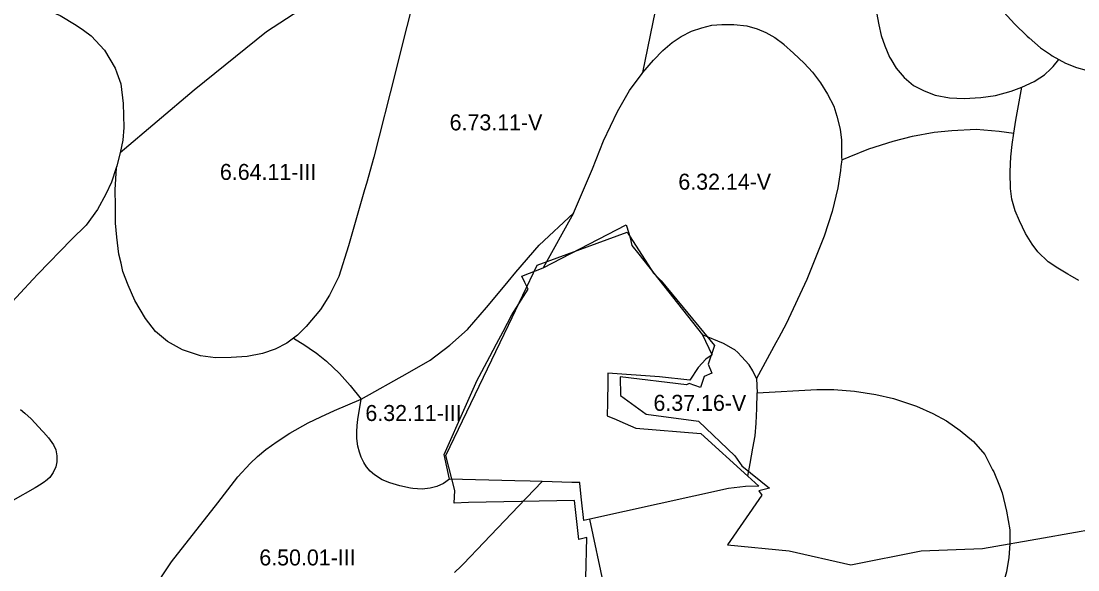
# Model space of a CAD drawing. Extents: x -555156 to -540209, y -1046851 to -1035695.
# Drawn here: x -541802 to -541141, y -1039776 to -1039433 of the extents above; entities that cross this region are included whole.
import ezdxf

# ---------------------------------------------------------------- set-up
doc = ezdxf.new("R2010")
doc.units = 0
for name, color, linetype in [('Vrstva 27', 7, 'Continuous'), ('Vrstva 28', 7, 'Continuous'), ('Vrstva 29', 7, 'Continuous')]:
    doc.layers.add(name, color=color, linetype=linetype)

msp = doc.modelspace()

# ---------------------------------------------------------------- linework, layer by layer
at = {"layer": 'Vrstva 28'}
for points in [[(-541226.84, -1039373.37), (-541216.55, -1039387.29), (-541206.1, -1039401.43), (-541205.63, -1039402.06), (-541198.01, -1039414.62), (-541189.65, -1039424.78), (-541180.54, -1039434.5), (-541172.6, -1039442.27), (-541171.51, -1039443.23), (-541164.41, -1039449.45), (-541162.43, -1039450.83), (-541158.18, -1039453.8), (-541157.07, -1039454.57), (-541152.85, -1039456.85)], [(-541555.58, -1039380.37), (-541595.29, -1039406.4), (-541618.82, -1039420.26), (-541631.69, -1039428.7), (-541648.36, -1039439.62), (-541693.58, -1039475.97), (-541740.02, -1039515.23)], [(-541547.81, -1039384.9), (-541547.96, -1039385.48), (-541567.16, -1039461.82), (-541567.85, -1039464.55), (-541581.29, -1039518.01), (-541585.95, -1039534.35), (-541587.08, -1039538.29), (-541597.09, -1039573.37), (-541603.21, -1039592.5), (-541609.03, -1039604.31), (-541614.71, -1039613.28), (-541623.67, -1039623.89), (-541629.05, -1039629.27), (-541631.58, -1039631.12)], [(-541413.02, -1039465.01), (-541405.16, -1039426.38), (-541403.67, -1039412.93), (-541402.86, -1039400.83), (-541402.72, -1039398.71), (-541402.55, -1039396.23), (-541402.84, -1039384.72)], [(-541818.43, -1039419.31), (-541801.44, -1039421.66), (-541787.59, -1039425.06), (-541777.39, -1039429.25), (-541767.46, -1039435.26), (-541762.99, -1039438.49), (-541758.05, -1039442.06), (-541749.68, -1039450.95), (-541743.15, -1039462.2), (-541742.05, -1039465.18), (-541739.49, -1039472.14), (-541738.18, -1039484.43), (-541737.66, -1039499.34), (-541738.38, -1039507.31), (-541740.02, -1039515.23)], [(-541268.33, -1039418.65), (-541266.89, -1039427.48), (-541265.55, -1039435.11), (-541263.91, -1039441.83), (-541261.67, -1039448.26), (-541258.83, -1039455.28), (-541257.98, -1039456.69), (-541254.65, -1039462.16), (-541249.72, -1039468.14), (-541243.74, -1039473.07), (-541237.17, -1039476.35), (-541230.15, -1039479.05), (-541221.19, -1039480.84), (-541212.08, -1039481.14), (-541201.62, -1039480.69)], [(-541413.02, -1039465.01), (-541406.44, -1039457.28), (-541400.47, -1039451.3), (-541394.79, -1039446.22), (-541389.12, -1039442.49), (-541382.69, -1039439.2), (-541376.27, -1039436.96), (-541369.85, -1039435.31), (-541363.57, -1039434.86), (-541356.11, -1039434.86), (-541348.04, -1039435.76), (-541341.62, -1039437.55), (-541336.24, -1039439.94), (-541330.41, -1039443.08), (-541324.89, -1039447.27), (-541324.8, -1039447.35), (-541318.76, -1039452.95), (-541312.19, -1039459.07), (-541306.96, -1039464.75), (-541301.89, -1039471.48), (-541297.55, -1039478.5), (-541293.67, -1039485.98), (-541291.73, -1039492.25), (-541289.64, -1039500.47), (-541288.74, -1039507.35), (-541288.82, -1039514), (-541288.72, -1039517.83), (-541288.67, -1039519.68)], [(-541152.85, -1039456.85), (-541148.7, -1039459.1), (-541141.79, -1039461.83), (-541135.9, -1039463.54), (-541130.35, -1039464.39), (-541124.8, -1039464.56), (-541118.4, -1039464.39), (-541114.9, -1039464.13), (-541110.89, -1039463.11), (-541107.31, -1039461.23), (-541103.89, -1039458.07), (-541101.16, -1039454.83), (-541099.03, -1039451.67), (-541098.43, -1039449.83), (-541098.09, -1039448.76), (-541097.92, -1039447.13), (-541097.75, -1039445.43), (-541098, -1039441.42)], [(-541176.08, -1039474.11), (-541168.31, -1039470.68), (-541164.76, -1039468.28), (-541161.89, -1039466.34), (-541157.98, -1039462.75), (-541156.36, -1039461.26), (-541152.85, -1039456.85)], [(-541456.41, -1039553.02), (-541444.64, -1039525.17), (-541437.59, -1039507.65), (-541428.96, -1039489.34), (-541421.38, -1039476.26), (-541413.49, -1039465.64), (-541413.02, -1039465.01)], [(-541201.62, -1039480.69), (-541192.51, -1039479.34), (-541182.8, -1039476.65), (-541176.08, -1039474.11)], [(-541181, -1039502.98), (-541179.7, -1039494.87), (-541176.08, -1039474.11)], [(-541288.67, -1039519.68), (-541283.92, -1039517.76), (-541271.67, -1039512.8), (-541256.43, -1039508.01), (-541244.48, -1039504.88), (-541230.89, -1039502.33), (-541219.84, -1039501.14), (-541204.6, -1039500.39), (-541190.11, -1039501.74), (-541181, -1039502.98)], [(-541140.37, -1039594.99), (-541145.88, -1039591.88), (-541147.24, -1039591.11), (-541149.36, -1039589.84), (-541153.51, -1039587.37), (-541159.63, -1039583.34), (-541166.07, -1039577.11), (-541169.5, -1039572.33), (-541173.68, -1039565.6), (-541177.57, -1039557.83), (-541180.26, -1039551.4), (-541182.2, -1039544.23), (-541183.09, -1039537.5), (-541183.24, -1039527.66), (-541183.24, -1039527.34), (-541183.08, -1039522.12), (-541182.94, -1039517.78), (-541182.05, -1039510), (-541181, -1039502.98)], [(-541740.02, -1039515.23), (-541741.86, -1039522.46), (-541742.11, -1039523.45)], [(-541288.67, -1039519.68), (-541289.14, -1039523.85), (-541289.41, -1039526.25), (-541291.06, -1039537.01), (-541294.64, -1039551.81)], [(-541742.11, -1039523.45), (-541742.5, -1039524.66), (-541745.4, -1039533.62), (-541748.83, -1039541.09), (-541754.21, -1039550.65), (-541761.23, -1039560.37), (-541770.34, -1039569.49), (-541791.4, -1039591.16), (-541794.56, -1039594.54), (-541809.96, -1039611.03)], [(-541689.7, -1039642.27), (-541701.05, -1039638.53), (-541710.32, -1039633.3), (-541717.93, -1039626.88), (-541724.13, -1039618.77), (-541730.85, -1039607.56), (-541735.04, -1039598), (-541738.32, -1039589.33), (-541739.44, -1039584.28), (-541740.71, -1039578.57), (-541742.06, -1039567.96), (-541742.95, -1039559.29), (-541742.95, -1039548.38), (-541743.1, -1039538.37), (-541742.18, -1039524.57), (-541742.11, -1039523.45)], [(-541589.27, -1039669.22), (-541560.18, -1039652.93), (-541546.07, -1039644.82), (-541533.78, -1039635.41), (-541522.8, -1039625.73), (-541510.78, -1039611.87), (-541502.35, -1039601.75), (-541497.38, -1039595.78), (-541492.48, -1039589.9), (-541477.84, -1039572.9), (-541456.41, -1039553.02)], [(-541456.41, -1039553.02), (-541475.39, -1039587.2)], [(-541294.64, -1039551.81), (-541299.72, -1039567.35), (-541310.56, -1039594.36), (-541323.37, -1039622.09), (-541327.98, -1039630.61), (-541329.9, -1039634.14), (-541341.93, -1039656.35)], [(-541475.39, -1039587.2), (-541423.58, -1039560.29), (-541421.76, -1039565.39), (-541421.09, -1039568.29), (-541419.95, -1039573.19), (-541415.64, -1039578.65), (-541375.79, -1039629.14)], [(-541533.97, -1039719.24), (-541537.25, -1039703.82), (-541524.15, -1039674.31), (-541516.67, -1039657.45), (-541515.41, -1039655.08), (-541508.76, -1039642.58), (-541504.51, -1039634.59), (-541500.5, -1039627.06), (-541494.95, -1039616.64), (-541484.82, -1039600.53), (-541486.85, -1039596.25), (-541488.72, -1039592.29), (-541475.39, -1039587.2)], [(-541631.58, -1039631.12), (-541635.77, -1039634.2), (-541643.09, -1039637.94), (-541651.01, -1039640.63), (-541660.57, -1039642.57), (-541670.57, -1039643.17)], [(-541631.58, -1039631.12), (-541624.46, -1039635.52), (-541619.03, -1039639.23), (-541617.44, -1039640.31), (-541616.06, -1039641.4), (-541610.87, -1039645.54), (-541602.8, -1039653.16), (-541596.08, -1039660.78), (-541589.27, -1039669.22)], [(-541375.79, -1039629.14), (-541369.83, -1039641.42), (-541370.25, -1039642.01), (-541373.6, -1039644.18), (-541378.53, -1039649.49)], [(-541341.93, -1039656.35), (-541344.28, -1039651.64), (-541346.52, -1039647.9), (-541351.3, -1039642.52), (-541353.73, -1039640.18), (-541355.63, -1039638.34), (-541356.35, -1039637.94), (-541362.65, -1039634.45), (-541375.79, -1039629.14)], [(-541670.57, -1039643.17), (-541680.43, -1039643.47), (-541689.7, -1039642.27)], [(-541378.53, -1039649.49), (-541383.7, -1039657.3), (-541402.65, -1039655.27), (-541434.97, -1039652.93), (-541435.02, -1039656.63), (-541435.04, -1039658.31), (-541435.22, -1039671.41), (-541435.33, -1039679.76), (-541429.83, -1039682.08), (-541427.54, -1039683.05), (-541417.36, -1039687.35), (-541376.78, -1039690.76), (-541347.43, -1039717.4)], [(-541341.93, -1039656.35), (-541341.55, -1039665.35)], [(-541347.43, -1039717.4), (-541346.03, -1039709.59), (-541344.24, -1039699.87), (-541342.9, -1039692.25), (-541342.15, -1039684.33), (-541341.85, -1039675.07), (-541341.55, -1039665.35)], [(-541341.55, -1039665.35), (-541304.33, -1039663.28), (-541293.54, -1039663.28), (-541280.69, -1039664.32), (-541267.4, -1039666.27), (-541256.35, -1039668.96), (-541242.01, -1039673.59), (-541231.7, -1039678.22), (-541223.19, -1039682.82), (-541214.67, -1039688.8), (-541206.31, -1039695.82), (-541199.14, -1039703.89), (-541194.3, -1039713.43), (-541193.61, -1039714.8), (-541190.02, -1039723.48), (-541188.23, -1039727.8), (-541185.69, -1039739.31), (-541183.6, -1039750.97), (-541183.45, -1039759.75), (-541184.2, -1039768.27), (-541185.54, -1039777.23), (-541189.88, -1039791.73)], [(-541797.96, -1039896.63), (-541789.75, -1039885.71), (-541784.17, -1039878.2), (-541782.31, -1039875.69), (-541769.44, -1039858.36), (-541760.16, -1039845.73), (-541750.87, -1039833.08), (-541741.18, -1039819.9), (-541738.38, -1039816.09), (-541732.54, -1039808.14), (-541707.95, -1039771.07), (-541678.94, -1039734.2), (-541666.43, -1039717.94), (-541658.62, -1039709.58), (-541654.1, -1039705.05), (-541648.89, -1039700.86), (-541641.72, -1039695.83), (-541633.87, -1039690.45), (-541622.3, -1039683.99), (-541614.45, -1039680.24), (-541605.83, -1039676.31), (-541589.27, -1039669.22)], [(-541554.04, -1039725.3), (-541556.96, -1039725.06), (-541558.28, -1039724.95), (-541565.11, -1039723.41), (-541571.25, -1039721.71), (-541576.2, -1039719.66), (-541580.81, -1039716.67), (-541583.63, -1039714.36), (-541585.85, -1039711.54), (-541587.64, -1039708.9), (-541589.18, -1039705.65), (-541590.37, -1039702.41), (-541591.22, -1039698.73), (-541591.91, -1039693.95), (-541591.99, -1039689.68), (-541591.82, -1039685.84), (-541591.31, -1039682), (-541589.27, -1039669.22)], [(-541802.25, -1039675.69), (-541799.58, -1039678.06), (-541795.68, -1039681.52), (-541788.51, -1039689.29), (-541787.93, -1039689.96), (-541784.88, -1039693.44), (-541781.6, -1039697.77), (-541780.11, -1039701.06), (-541779.51, -1039704.65), (-541779.51, -1039708.38), (-541780.25, -1039711.67), (-541781.9, -1039715.11), (-541783.99, -1039718.25), (-541786.59, -1039720.5), (-541787.27, -1039721.09), (-541789.42, -1039722.41), (-541793.1, -1039724.67), (-541806.99, -1039732.74)], [(-541347.43, -1039717.4), (-541340.6, -1039723.6), (-541348.79, -1039723.89), (-541359.58, -1039725.2), (-541446.3, -1039744.32)], [(-541546.13, -1039724.96), (-541551.02, -1039725.55), (-541554.04, -1039725.3)], [(-541533.97, -1039719.24), (-541537.76, -1039722.06), (-541541.86, -1039723.94), (-541546.13, -1039724.96)], [(-541476.08, -1039720.81), (-541483.59, -1039720.61), (-541493.06, -1039720.35), (-541533.97, -1039719.24)], [(-541476.08, -1039720.81), (-541485.85, -1039731.03), (-541486.4, -1039731.6), (-541512.52, -1039758.92), (-541525.31, -1039772.3), (-541526.64, -1039773.69), (-541530.9, -1039777.62)], [(-541451.38, -1039732.27), (-541452.44, -1039721.95), (-541452.49, -1039721.46), (-541457.57, -1039721.32), (-541476.08, -1039720.81)], [(-541446.3, -1039744.32), (-541450.05, -1039745.15), (-541451.38, -1039732.27)], [(-541434.57, -1039799.28), (-541444.21, -1039754.12), (-541446.3, -1039744.32)]]:
    msp.add_lwpolyline(points, dxfattribs=at)
at = {"layer": 'Vrstva 29'}
msp.add_lwpolyline([(-541448.783995, -1039781.229994), (-541448.100046, -1039755.78499), (-541453, -1039757.11), (-541455.74, -1039732.65), (-541522.077966, -1039733.88877), (-541531.007004, -1039734.353994), (-541530.583406, -1039726.33242), (-541536.28, -1039704.61), (-541497.1, -1039623), (-541479.08, -1039585.47), (-541422.82, -1039564.73), (-541406.487956, -1039590.544612), (-541401.587009, -1039595.370996), (-541368.238992, -1039635.650994), (-541372.173403, -1039647.466352), (-541369.92, -1039652.92), (-541374.734305, -1039655.15695), (-541376.999997, -1039661.961009), (-541384.00061, -1039659.462506), (-541385.76, -1039660.28), (-541427.3, -1039655.35), (-541427.113941, -1039666.992476), (-541410.978992, -1039678.618007), (-541378.228008, -1039683.035007), (-541355.459999, -1039704.668002), (-541351.199979, -1039710.957787), (-541333.83, -1039724.86), (-541340.549653, -1039726.682658), (-541338.694992, -1039729.421006), (-541360.038993, -1039760.367004), (-541321.584997, -1039764.185), (-541282.943993, -1039772.884006), (-541238.891991, -1039764.075996), (-541200.595993, -1039762.762999), (-541162.426994, -1039756.066007), (-541129.486, -1039750.279004)], dxfattribs=at)

# ---------------------------------------------------------------- texts
at = {"layer": 'Vrstva 27'}
for s, p in [('6.73.11-V', (-541533.891006, -1039501.15)), ('6.64.11-III', (-541677.566548, -1039532.15)), ('6.32.14-V', (-541390.860884, -1039538.25)), ('6.37.16-V', (-541406.397974, -1039676.59)), ('6.32.11-III', (-541586.586548, -1039682.94)), ('6.50.01-III', (-541652.926548, -1039773.29))]:
    msp.add_text(s, height=10, dxfattribs=at).set_placement(p)

doc.saveas('drawing.dxf')
